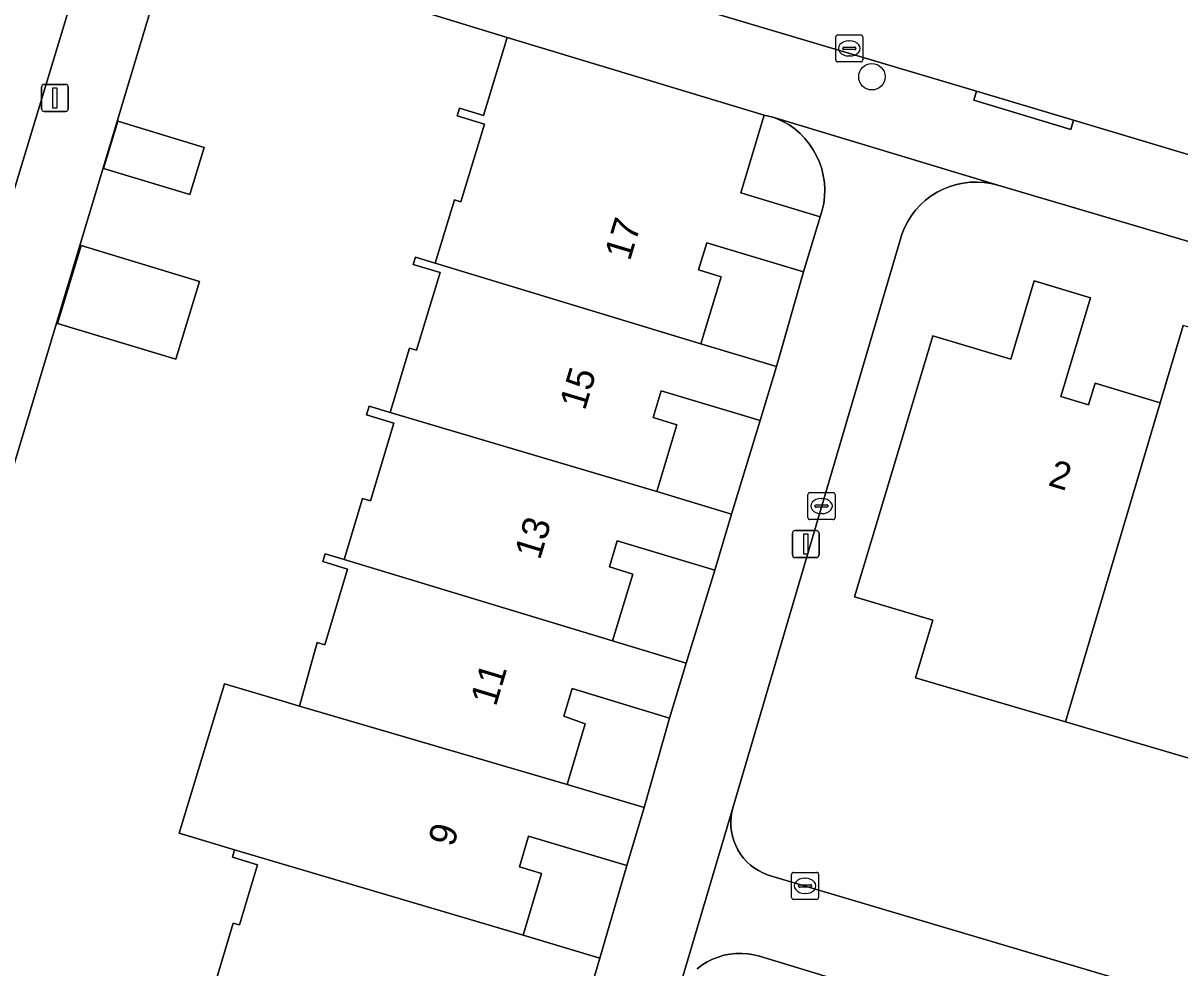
# Model space of a CAD drawing. Extents: x 162184 to 163154, y 385507 to 386516.
# Drawn here: x 162569.89 to 162612.69, y 386089.33 to 386124.29 of the extents above; entities that cross this region are included whole.
import ezdxf

# ---------------------------------------------------------------- set-up
doc = ezdxf.new("R2010")
doc.units = 0
for name, color, linetype in [('IMGEO_Boom', 7, 'Continuous'), ('IMGEO_Erf', 7, 'Continuous'), ('IMGEO_Groenvoorziening', 7, 'Continuous'), ('IMGEO_Kolk', 7, 'Continuous'), ('IMGEO_Lichtmast', 7, 'Continuous'), ('IMGEO_Pand', 7, 'Continuous'), ('IMGEO_Pand_nummerreeks', 7, 'Continuous'), ('IMGEO_Rijbaan_lokaal_gesloten', 7, 'Continuous'), ('IMGEO_Rijbaan_lokaal_open', 7, 'Continuous'), ('IMGEO_Voetpad_open', 7, 'Continuous')]:
    doc.layers.add(name, color=color, linetype=linetype)

msp = doc.modelspace()

# ---------------------------------------------------------------- linework, layer by layer
at = {"layer": 'IMGEO_Boom'}
msp.add_circle((162601.295, 386122.303), 0.489, dxfattribs=at)
at = {"layer": 'IMGEO_Erf'}
for points in [[(162584.189, 386112.261), (162584.447, 386112.183), (162585.314, 386115.058), (162584.323, 386115.357), (162584.404, 386115.624), (162585.139, 386115.402), (162585.846, 386117.747), (162586.087, 386117.674), (162586.955, 386120.552), (162585.949, 386120.856), (162586.035, 386121.142), (162586.926, 386120.874), (162587.796, 386123.756), (162578.245, 386126.687)], [(162574.588, 386124.721), (162560.164, 386076.774)], [(162676.361, 386097.494), (162605.955, 386118.287), (162605.704, 386118.349), (162605.449, 386118.389), (162605.191, 386118.406), (162604.933, 386118.4), (162604.676, 386118.37), (162604.423, 386118.318), (162604.175, 386118.244), (162603.935, 386118.147), (162603.705, 386118.03), (162603.486, 386117.892), (162603.281, 386117.736), (162603.09, 386117.562), (162602.915, 386117.371), (162602.759, 386117.165), (162602.621, 386116.947), (162602.503, 386116.717), (162602.406, 386116.477), (162602.362, 386116.341), (162596.159, 386095.284), (162596.115, 386095.107), (162596.086, 386094.927), (162596.074, 386094.744), (162596.078, 386094.562), (162596.098, 386094.38), (162596.135, 386094.202), (162596.187, 386094.027), (162596.255, 386093.857), (162596.337, 386093.694), (162596.434, 386093.539), (162596.545, 386093.394), (162596.667, 386093.259), (162596.802, 386093.135), (162596.947, 386093.024), (162597.101, 386092.927), (162597.263, 386092.843), (162597.433, 386092.774), (162597.542, 386092.739), (162613.841, 386087.903)], [(162603.545, 386112.714), (162606.438, 386111.848), (162607.306, 386114.746), (162609.38, 386114.125), (162608.284, 386110.466), (162609.311, 386110.158), (162609.552, 386110.961), (162611.964, 386110.239), (162612.82, 386113.098)], [(162613.983, 386096.803), (162608.459, 386098.43), (162602.91, 386100.064), (162603.29, 386101.334), (162603.548, 386102.196), (162600.655, 386103.062), (162601.609, 386106.247), (162603.545, 386112.714)], [(162576.772, 386088.011), (162577.661, 386090.987), (162577.89, 386090.918), (162578.556, 386093.146), (162577.629, 386093.423), (162577.712, 386093.701), (162575.664, 386094.313), (162577.338, 386099.843), (162579.338, 386099.244), (162580.116, 386099.011), (162580.77, 386101.371), (162581.047, 386101.288), (162581.891, 386104.087), (162580.975, 386104.363), (162581.061, 386104.648), (162581.762, 386104.436), (162582.444, 386106.698), (162582.738, 386106.609), (162583.605, 386109.487), (162582.598, 386109.791), (162582.694, 386110.108), (162583.469, 386109.874), (162584.189, 386112.261)]]:
    msp.add_lwpolyline(points, dxfattribs=at)
for points in [[(162572.861, 386118.912), (162573.391, 386120.658), (162576.585, 386119.689), (162576.055, 386117.943)], [(162597.314, 386120.885), (162596.444, 386118.003), (162599.383, 386117.116), (162599.459, 386117.363), (162599.513, 386117.616), (162599.544, 386117.872), (162599.552, 386118.131), (162599.536, 386118.389), (162599.498, 386118.644), (162599.437, 386118.895), (162599.354, 386119.14), (162599.25, 386119.376), (162599.124, 386119.602), (162598.979, 386119.816), (162598.816, 386120.016), (162598.635, 386120.201), (162598.439, 386120.369), (162598.228, 386120.518), (162598.005, 386120.649), (162597.771, 386120.758), (162597.634, 386120.811)], [(162575.54, 386111.849), (162571.157, 386113.178), (162572.029, 386116.052), (162576.412, 386114.723)], [(162598.769, 386115.081), (162595.185, 386116.162), (162594.881, 386115.154), (162595.714, 386114.903), (162594.967, 386112.425), (162597.763, 386111.582)], [(162597.159, 386109.581), (162593.502, 386110.684), (162593.203, 386109.692), (162594.081, 386109.427), (162593.336, 386106.955), (162596.103, 386106.118)], [(162595.479, 386104.049), (162591.874, 386105.136), (162591.581, 386104.163), (162592.445, 386103.902), (162591.698, 386101.426), (162594.424, 386100.603)], [(162593.811, 386098.573), (162590.198, 386099.664), (162589.893, 386098.646), (162590.688, 386098.362), (162590.017, 386096.115), (162592.871, 386095.263)], [(162592.23, 386093.114), (162588.589, 386094.202), (162588.252, 386093.071), (162589.071, 386092.826), (162588.386, 386090.535), (162591.23, 386089.684)]]:
    msp.add_lwpolyline(points, close=True, dxfattribs=at)
at = {"layer": 'IMGEO_Groenvoorziening'}
msp.add_lwpolyline([(162609.817, 386085.907), (162597.137, 386089.759), (162596.921, 386089.814), (162596.701, 386089.85), (162596.478, 386089.866), (162596.256, 386089.862), (162596.034, 386089.838), (162595.815, 386089.794), (162595.601, 386089.731), (162595.394, 386089.649), (162595.195, 386089.549), (162595.005, 386089.431), (162594.827, 386089.298)], dxfattribs=at)
at = {"layer": 'IMGEO_Kolk'}
for p, q in [((162599.958, 386122.924), (162599.958, 386123.776)), ((162600.033, 386123.85), (162600.885, 386123.85)), ((162600.446, 386123.63), (162600.471, 386123.63)), ((162600.959, 386123.776), (162600.959, 386122.924)), ((162600.217, 386123.344), (162600.217, 386123.356)), ((162600.655, 386123.307), (162600.257, 386123.307)), ((162600.26, 386123.393), (162600.658, 386123.393)), ((162600.469, 386123.07), (162600.444, 386123.07)), ((162600.701, 386123.356), (162600.701, 386123.344)), ((162600.885, 386122.85), (162600.033, 386122.85)), ((162598.93, 386105.99), (162598.93, 386106.842)), ((162599.005, 386106.916), (162599.857, 386106.916)), ((162599.931, 386106.842), (162599.931, 386105.99)), ((162599.189, 386106.41), (162599.189, 386106.422)), ((162599.627, 386106.373), (162599.229, 386106.373)), ((162599.232, 386106.459), (162599.63, 386106.459)), ((162599.418, 386106.696), (162599.443, 386106.696)), ((162599.673, 386106.422), (162599.673, 386106.41)), ((162599.441, 386106.136), (162599.416, 386106.136)), ((162599.857, 386105.916), (162599.005, 386105.916)), ((162598.324, 386091.937), (162598.324, 386092.789)), ((162598.399, 386092.863), (162599.251, 386092.863)), ((162599.325, 386092.789), (162599.325, 386091.937)), ((162598.583, 386092.357), (162598.583, 386092.369)), ((162599.021, 386092.32), (162598.623, 386092.32)), ((162598.626, 386092.406), (162599.024, 386092.406)), ((162598.812, 386092.643), (162598.837, 386092.643)), ((162599.067, 386092.369), (162599.067, 386092.357)), ((162599.251, 386091.863), (162598.399, 386091.863)), ((162598.835, 386092.083), (162598.81, 386092.083))]:
    msp.add_line(p, q, dxfattribs=at)
for points in [[(162599.958, 386122.924), (162599.958, 386123.776)], [(162600.033, 386123.85), (162600.885, 386123.85)], [(162600.959, 386123.776), (162600.959, 386122.924)], [(162600.885, 386122.85), (162600.033, 386122.85)], [(162598.93, 386105.99), (162598.93, 386106.842)], [(162599.005, 386106.916), (162599.857, 386106.916)], [(162599.931, 386106.842), (162599.931, 386105.99)], [(162599.857, 386105.916), (162599.005, 386105.916)], [(162598.324, 386091.937), (162598.324, 386092.789)], [(162598.399, 386092.863), (162599.251, 386092.863)], [(162599.325, 386092.789), (162599.325, 386091.937)], [(162599.251, 386091.863), (162598.399, 386091.863)]]:
    msp.add_lwpolyline(points, dxfattribs=at)
for centre, radius, start, end in [((162600.035, 386123.774), 0.0765, 91.552, 178.448), ((162600.035, 386123.774), 0.0765, 91.552, 178.448), ((162600.883, 386123.774), 0.0765, 1.552, 88.448), ((162600.883, 386123.774), 0.0765, 1.552, 88.448), ((162600.257, 386123.353), 0.0403, 85.8775, 175.7526), ((162600.254, 386123.343), 0.0366, 178.938, 274.7102), ((162600.658, 386123.35), 0.043, 264.8664, 352.4533), ((162600.662, 386123.355), 0.0386, 1.7309, 96.639), ((162600.035, 386122.926), 0.0765, 181.552, 268.448), ((162600.035, 386122.926), 0.0765, 181.552, 268.448), ((162600.883, 386122.926), 0.0765, 271.552, 358.448), ((162600.883, 386122.926), 0.0765, 271.552, 358.448), ((162599.007, 386106.84), 0.0765, 91.552, 178.448), ((162599.007, 386106.84), 0.0765, 91.552, 178.448), ((162599.855, 386106.84), 0.0765, 1.552, 88.448), ((162599.855, 386106.84), 0.0765, 1.552, 88.448), ((162599.229, 386106.419), 0.0403, 85.8775, 175.7526), ((162599.226, 386106.409), 0.0366, 178.938, 274.7102), ((162599.63, 386106.416), 0.043, 264.8664, 352.4533), ((162599.634, 386106.421), 0.0386, 1.7309, 96.639), ((162599.007, 386105.992), 0.0765, 181.552, 268.448), ((162599.007, 386105.992), 0.0765, 181.552, 268.448), ((162599.855, 386105.992), 0.0765, 271.552, 358.448), ((162599.855, 386105.992), 0.0765, 271.552, 358.448), ((162598.401, 386092.787), 0.0765, 91.552, 178.448), ((162598.401, 386092.787), 0.0765, 91.552, 178.448), ((162599.249, 386092.787), 0.0765, 1.552, 88.448), ((162599.249, 386092.787), 0.0765, 1.552, 88.448), ((162598.623, 386092.366), 0.0403, 85.8775, 175.7526), ((162598.62, 386092.356), 0.0366, 178.938, 274.7102), ((162599.024, 386092.363), 0.043, 264.8664, 352.4533), ((162599.028, 386092.368), 0.0386, 1.7309, 96.639), ((162598.401, 386091.939), 0.0765, 181.552, 268.448), ((162598.401, 386091.939), 0.0765, 181.552, 268.448), ((162599.249, 386091.939), 0.0765, 271.552, 358.448), ((162599.249, 386091.939), 0.0765, 271.552, 358.448)]:
    msp.add_arc(centre, radius, start, end, dxfattribs=at)
for centre, major_axis, ratio, start_param, end_param in [((162600.445, 386123.35), (-0.387, 0.002), 0.722429, 4.712389, 7.853982), ((162600.47, 386123.35), (-0.39, 0.002), 0.717154, 1.570796, 4.712389), ((162599.417, 386106.416), (-0.387, 0.002), 0.722429, 4.712389, 7.853982), ((162599.442, 386106.416), (-0.39, 0.002), 0.717154, 1.570796, 4.712389), ((162598.811, 386092.363), (-0.387, 0.002), 0.722429, 4.712389, 7.853982), ((162598.836, 386092.363), (-0.39, 0.002), 0.717154, 1.570796, 4.712389)]:
    msp.add_ellipse(centre, major_axis=major_axis, ratio=ratio, start_param=start_param, end_param=end_param, dxfattribs=at)
at = {"layer": 'IMGEO_Lichtmast'}
for p, q in [((162570.565, 386121.118), (162570.565, 386121.918)), ((162570.565, 386121.918), (162570.565, 386121.118)), ((162570.665, 386122.018), (162571.455, 386122.018)), ((162571.455, 386122.018), (162570.665, 386122.018)), ((162571.555, 386121.918), (162571.555, 386121.118)), ((162571.555, 386121.118), (162571.555, 386121.918)), ((162571.455, 386121.018), (162570.665, 386121.018)), ((162570.665, 386121.018), (162571.455, 386121.018)), ((162598.452, 386105.51), (162599.242, 386105.51)), ((162599.242, 386105.51), (162598.452, 386105.51)), ((162598.352, 386104.61), (162598.352, 386105.41)), ((162598.352, 386105.41), (162598.352, 386104.61)), ((162599.342, 386105.41), (162599.342, 386104.61)), ((162599.342, 386104.61), (162599.342, 386105.41)), ((162599.242, 386104.51), (162598.452, 386104.51)), ((162598.452, 386104.51), (162599.242, 386104.51))]:
    msp.add_line(p, q, dxfattribs=at)
for points in [[(162570.985, 386121.893), (162571.135, 386121.893), (162571.135, 386121.143), (162570.985, 386121.143), (162570.985, 386121.893)], [(162598.772, 386105.385), (162598.922, 386105.385), (162598.922, 386104.635), (162598.772, 386104.635), (162598.772, 386105.385)]]:
    msp.add_lwpolyline(points, dxfattribs=at)
for centre, start, end in [((162570.665, 386121.918), 90, 180), ((162570.665, 386121.918), 90, 180), ((162571.455, 386121.918), 0, 90), ((162571.455, 386121.918), 360, 90), ((162570.665, 386121.118), 180, 270), ((162570.665, 386121.118), 180, 270), ((162571.455, 386121.118), 270, 0), ((162571.455, 386121.118), 270, 0), ((162598.452, 386105.41), 90, 180), ((162598.452, 386105.41), 90, 180), ((162599.242, 386105.41), 0, 90), ((162599.242, 386105.41), 360, 90), ((162598.452, 386104.61), 180, 270), ((162598.452, 386104.61), 180, 270), ((162599.242, 386104.61), 270, 0), ((162599.242, 386104.61), 270, 0)]:
    msp.add_arc(centre, 0.1, start, end, dxfattribs=at)
at = {"layer": 'IMGEO_Pand'}
for points in [[(162587.796, 386123.756), (162586.926, 386120.874), (162586.035, 386121.142), (162585.949, 386120.856), (162586.955, 386120.552), (162586.087, 386117.674), (162585.846, 386117.747), (162585.139, 386115.402), (162594.967, 386112.425), (162595.714, 386114.903), (162594.881, 386115.154), (162595.185, 386116.162), (162598.769, 386115.081), (162599.383, 386117.116), (162596.444, 386118.003), (162597.314, 386120.885)], [(162572.861, 386118.912), (162576.055, 386117.943), (162576.585, 386119.689), (162573.391, 386120.658)], [(162575.54, 386111.849), (162576.412, 386114.723), (162572.029, 386116.052), (162571.157, 386113.178)], [(162597.763, 386111.582), (162594.967, 386112.425), (162585.139, 386115.402), (162584.404, 386115.624), (162584.323, 386115.357), (162585.314, 386115.058), (162584.447, 386112.183), (162584.189, 386112.261), (162583.469, 386109.874), (162593.336, 386106.955), (162594.081, 386109.427), (162593.203, 386109.692), (162593.502, 386110.684), (162597.159, 386109.581)], [(162611.964, 386110.239), (162609.552, 386110.961), (162609.311, 386110.158), (162608.284, 386110.466), (162609.38, 386114.125), (162607.306, 386114.746), (162606.438, 386111.848), (162603.545, 386112.714), (162601.609, 386106.247), (162600.655, 386103.062), (162603.548, 386102.196), (162603.29, 386101.334), (162602.91, 386100.064), (162608.459, 386098.43)], [(162608.459, 386098.43), (162613.983, 386096.803), (162614.364, 386098.06), (162617.484, 386108.602), (162615.04, 386109.334), (162614.799, 386108.53), (162613.803, 386108.828), (162614.895, 386112.476), (162612.82, 386113.098), (162611.964, 386110.239)], [(162596.103, 386106.118), (162593.336, 386106.955), (162583.469, 386109.874), (162582.694, 386110.108), (162582.598, 386109.791), (162583.605, 386109.487), (162582.738, 386106.609), (162582.444, 386106.698), (162581.762, 386104.436), (162591.698, 386101.426), (162592.445, 386103.902), (162591.581, 386104.163), (162591.874, 386105.136), (162595.479, 386104.049)], [(162594.424, 386100.603), (162591.698, 386101.426), (162581.762, 386104.436), (162581.061, 386104.648), (162580.975, 386104.363), (162581.891, 386104.087), (162581.047, 386101.288), (162580.77, 386101.371), (162580.116, 386099.011), (162590.017, 386096.115), (162590.688, 386098.362), (162589.893, 386098.646), (162590.198, 386099.664), (162593.811, 386098.573)], [(162592.871, 386095.263), (162590.017, 386096.115), (162580.116, 386099.011), (162579.338, 386099.244), (162577.338, 386099.843), (162575.664, 386094.313), (162577.712, 386093.701), (162588.386, 386090.535), (162589.071, 386092.826), (162588.252, 386093.071), (162588.589, 386094.202), (162592.23, 386093.114)], [(162591.23, 386089.684), (162588.386, 386090.535), (162577.712, 386093.701), (162577.629, 386093.423), (162578.556, 386093.146), (162577.89, 386090.918), (162577.661, 386090.987), (162576.772, 386088.011), (162586.695, 386085), (162587.392, 386087.335), (162586.606, 386087.57), (162586.941, 386088.691), (162590.607, 386087.596)]]:
    msp.add_lwpolyline(points, close=True, dxfattribs=at)
at = {"layer": 'IMGEO_Rijbaan_lokaal_gesloten'}
msp.add_lwpolyline([(162544.709, 386035.795), (162552.598, 386062.092), (162557.647, 386078.873), (162571.767, 386125.417), (162571.839, 386125.681), (162564.246, 386127.991), (162564.122, 386127.569), (162562.109, 386120.842), (162561.946, 386119.898), (162556.224, 386101.164), (162536.876, 386036.467)], dxfattribs=at)
at = {"layer": 'IMGEO_Rijbaan_lokaal_open'}
msp.add_lwpolyline([(162651.748, 386115.1), (162602.19, 386130.13), (162581.53, 386136.322), (162581.327, 386136.385), (162579.302, 386129.465), (162605.167, 386121.765), (162608.761, 386120.695), (162651.463, 386107.909), (162676.239, 386100.629)], dxfattribs=at)
at = {"layer": 'IMGEO_Voetpad_open'}
for points in [[(162651.463, 386107.909), (162608.761, 386120.695), (162608.656, 386120.347), (162605.067, 386121.433), (162605.167, 386121.765), (162579.302, 386129.465)], [(162578.245, 386126.687), (162587.796, 386123.756), (162597.314, 386120.885), (162597.634, 386120.811), (162605.955, 386118.287), (162676.361, 386097.494), (162682.265, 386095.831), (162681.143, 386098.869), (162680.986, 386099.343), (162679.856, 386099.566), (162679.716, 386099.087), (162676.099, 386100.15), (162676.239, 386100.629), (162651.463, 386107.909)], [(162571.839, 386125.681), (162571.767, 386125.417), (162557.647, 386078.873)], [(162558.071, 386074.88), (162560.164, 386076.774), (162574.588, 386124.721)], [(162594.066, 386088.216), (162596.159, 386095.284), (162602.362, 386116.341), (162602.406, 386116.477), (162602.503, 386116.717), (162602.621, 386116.947), (162602.759, 386117.165), (162602.915, 386117.371), (162603.09, 386117.562), (162603.281, 386117.736), (162603.486, 386117.892), (162603.705, 386118.03), (162603.935, 386118.147), (162604.175, 386118.244), (162604.423, 386118.318), (162604.676, 386118.37), (162604.933, 386118.4), (162605.191, 386118.406), (162605.449, 386118.389), (162605.704, 386118.349), (162605.955, 386118.287), (162597.634, 386120.811), (162597.771, 386120.758), (162598.005, 386120.649), (162598.228, 386120.518), (162598.439, 386120.369), (162598.635, 386120.201), (162598.816, 386120.016), (162598.979, 386119.816), (162599.124, 386119.602), (162599.25, 386119.376), (162599.354, 386119.14), (162599.437, 386118.895), (162599.498, 386118.644), (162599.536, 386118.389), (162599.552, 386118.131), (162599.544, 386117.872), (162599.513, 386117.616), (162599.459, 386117.363), (162599.383, 386117.116), (162598.769, 386115.081), (162597.763, 386111.582), (162597.159, 386109.581), (162596.103, 386106.118), (162595.479, 386104.049), (162594.424, 386100.603), (162593.811, 386098.573), (162592.871, 386095.263), (162592.23, 386093.114), (162591.23, 386089.684), (162590.607, 386087.596)], [(162613.841, 386087.903), (162597.542, 386092.739), (162597.433, 386092.774), (162597.263, 386092.843), (162597.101, 386092.927), (162596.947, 386093.024), (162596.802, 386093.135), (162596.667, 386093.259), (162596.545, 386093.394), (162596.434, 386093.539), (162596.337, 386093.694), (162596.255, 386093.857), (162596.187, 386094.027), (162596.135, 386094.202), (162596.098, 386094.38), (162596.078, 386094.562), (162596.074, 386094.744), (162596.086, 386094.927), (162596.115, 386095.107), (162596.159, 386095.284), (162594.066, 386088.216)], [(162594.827, 386089.298), (162595.005, 386089.431), (162595.195, 386089.549), (162595.394, 386089.649), (162595.601, 386089.731), (162595.815, 386089.794), (162596.034, 386089.838), (162596.256, 386089.862), (162596.478, 386089.866), (162596.701, 386089.85), (162596.921, 386089.814), (162597.137, 386089.759), (162609.817, 386085.907)]]:
    msp.add_lwpolyline(points, dxfattribs=at)
msp.add_lwpolyline([(162605.167, 386121.765), (162605.067, 386121.433), (162608.656, 386120.347), (162608.761, 386120.695)], close=True, dxfattribs=at)

# ---------------------------------------------------------------- texts
at = {"layer": 'IMGEO_Pand_nummerreeks'}
for s, rotation, p in [('17', 73.2414, (162592.34, 386115.455)), ('15', 73.2414, (162590.675, 386109.924)), ('2', 343.4415, (162607.78, 386107.194)), ('13', 73.2414, (162589.009, 386104.392)), ('11', 73.2414, (162587.376, 386098.97)), ('9', 73.2414, (162585.811, 386093.77))]:
    msp.add_text(s, height=1, rotation=rotation, dxfattribs=at).set_placement(p)

doc.saveas('drawing.dxf')
